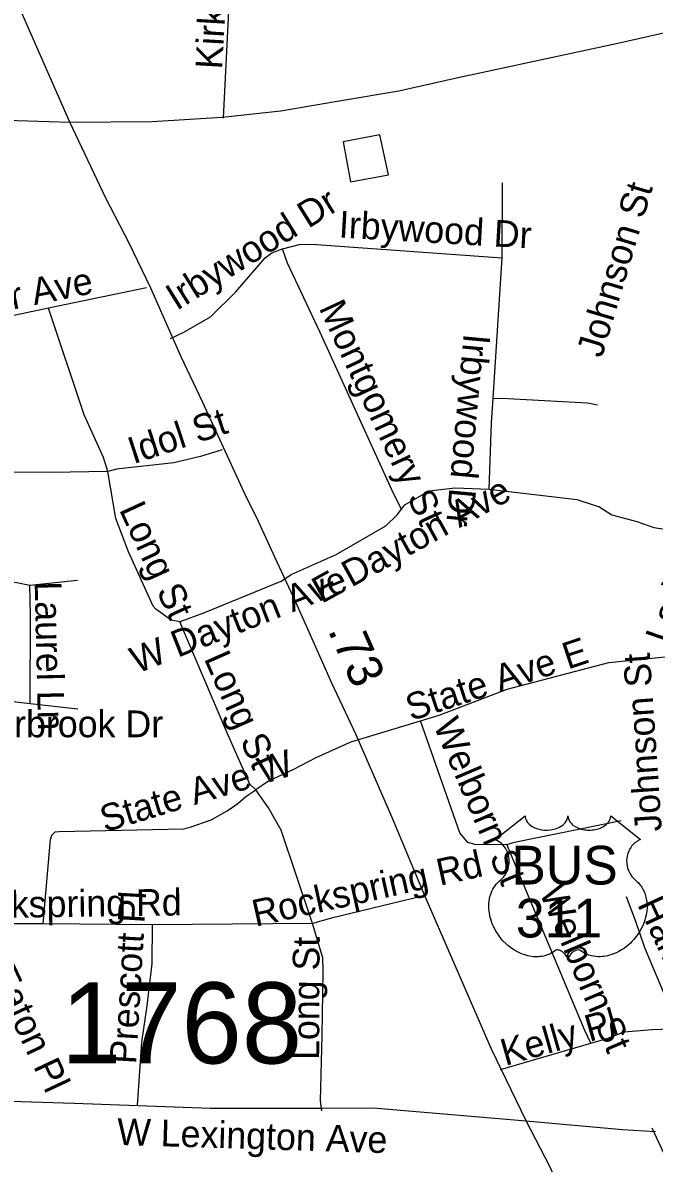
# Model space of a CAD drawing. Extents: x 1662474 to 1856135, y 779280 to 917889.
# Drawn here: x 1697172 to 1699415, y 810462 to 814512 of the extents above; entities that cross this region are included whole.
import ezdxf

# ---------------------------------------------------------------- set-up
doc = ezdxf.new("R2010")
doc.units = 0
for name, color, linetype in [('Cogo Default Point CELL', 7, 'Continuous'), ('Exist Road Non-System Type 51', 7, 'Continuous'), ('Exist Road Non-System Type 51 Label', 7, 'Continuous'), ('Exist Road Primary NC UnDivided 4 Lane Attributed', 7, 'Continuous'), ('Exist Road Primary US Mileage Hundredths English Label', 7, 'Continuous'), ('Exist Road Primary US Shield Number Label', 7, 'Continuous'), ('Exist Road Primary US UnDivided 4 Lane Attributed', 7, 'Continuous'), ('Exist Road Secondary Type 51 Attributed', 7, 'Continuous'), ('Exist Road Secondary Type 51 Label', 7, 'Continuous'), ('Exist Utilities Electrical Transmission Line', 7, 'Continuous'), ('Prop Horizontal Alignment Tick Label', 7, 'Continuous')]:
    doc.layers.add(name, color=color, linetype=linetype)

msp = doc.modelspace()

# ---------------------------------------------------------------- linework, layer by layer
at = {"layer": 'Exist Road Non-System Type 51'}
for p, q in [((1698874.8, 813677.7), (1698876.6, 813944.4)), ((1698842.8, 813179.5), (1698874.8, 813677.7)), ((1697611.9, 813571.6), (1697263.5, 813498.9)), ((1697366.4, 812531.8), (1697196.9, 812514.2)), ((1697368.5, 812074.8), (1697198.1, 812094.2)), ((1698342.2, 811960.4), (1698585.6, 812033.6)), ((1697245.4, 811312.6), (1697021.6, 811312.4)), ((1697632.9, 811308.7), (1697245.4, 811312.6)), ((1698201.4, 811313.4), (1697632.9, 811308.7)), ((1698869.2, 810795), (1699190.2, 810889)), ((1699641.4, 810085.4), (1699407.9, 810586.1))]:
    msp.add_line(p, q, dxfattribs=at)
for points in [[(1697885.4, 814173.4), (1697913.9, 814745.6), (1697917.6, 814923)], [(1698095.5, 813709.7), (1698158.5, 813726.8), (1698216.2, 813724.6), (1698874.8, 813677.7)], [(1697697.4, 813391.2), (1697744.1, 813413.4), (1697839.4, 813468.4), (1697928.6, 813557.4), (1698033.1, 813677.9), (1698056.6, 813695.2), (1698095.5, 813709.7)], [(1698517.1, 812785.2), (1698490, 812838.6), (1698229.1, 813412.6), (1698113.1, 813659.2), (1698095.5, 813709.7)], [(1697263.5, 813498.9), (1696458.9, 813328), (1696421.4, 813316), (1696399.2, 813299.4)], [(1697474.6, 812918.4), (1697458.9, 812968.8), (1697390.1, 813119.9), (1697263.5, 813498.9)], [(1697474.6, 812918.4), (1697273.2, 812915.4), (1696878, 812916.8), (1696736, 812959.2), (1696630.8, 813000), (1696578.8, 813026.8), (1696533.9, 813071.6), (1696463.9, 813177.9), (1696417.6, 813255.4), (1696399.2, 813299.4)], [(1698828.9, 812855.6), (1698837.2, 813091.6), (1698842.8, 813179.5)], [(1698842.8, 813179.5), (1698894.8, 813178.7), (1699178.1, 813162.2), (1699214.1, 813155.9)], [(1697880.4, 812996), (1697803.1, 812972.7), (1697708.9, 812950.1), (1697505.8, 812927), (1697474.6, 812918.4)], [(1697730.8, 812384.8), (1697700, 812391.1), (1697645.4, 812430.4), (1697635.1, 812440.4), (1697547.5, 812633.6), (1697503.1, 812751.7), (1697474.6, 812918.4)], [(1698517.1, 812785.2), (1698529.4, 812800.8), (1698616.5, 812850.4), (1698708.6, 812860.4), (1698828.9, 812855.6)], [(1698828.9, 812855.6), (1699140.1, 812819.7), (1699209.1, 812797.1)], [(1698089.5, 812528.1), (1698125.5, 812552.5), (1698285, 812623.9), (1698461.9, 812725.4), (1698502.1, 812765.4), (1698517.1, 812785.2)], [(1699209.1, 812797.1), (1699218.1, 812794.4), (1699264.9, 812764.9), (1699353.2, 812740.9), (1699413.6, 812719.9), (1699555.1, 812698.9)], [(1697196.9, 812514.2), (1697151.1, 812522.9), (1696875.4, 812552.8)], [(1697198.1, 812094.2), (1697199.8, 812409.9), (1697196.9, 812514.2)], [(1698089.5, 812528.1), (1697814.4, 812415.8), (1697730.8, 812384.8)], [(1698000.2, 811787.7), (1697979.5, 811808.1), (1697900.9, 811984.5), (1697730.8, 812384.8)], [(1699254.6, 812240.9), (1699513.4, 812266.4), (1699583.1, 812269.8)], [(1698585.6, 812033.6), (1698651.6, 812053.5), (1698892.6, 812145.4), (1699254.6, 812240.9)], [(1697198.1, 812094.2), (1696808.1, 812138.9), (1696776.9, 812146.9), (1696719.8, 812169.9)], [(1698891.9, 811594.5), (1698782.4, 811592.7), (1698752.8, 811600.8), (1698724.6, 811635.2), (1698585.6, 812033.6)], [(1698342.2, 811960.4), (1698213.9, 811901.6), (1698132.2, 811859), (1698045.6, 811819.2), (1698000.2, 811787.7)], [(1697245.4, 811312.6), (1697270.9, 811612.1), (1697275.9, 811627.6), (1697287.9, 811639.4), (1697301.1, 811640.7), (1697743.4, 811650.1), (1697767.5, 811655.4), (1697842, 811682.2), (1697898.9, 811713.9), (1697936.8, 811739.4), (1697964.9, 811764.6), (1698000.2, 811787.7)], [(1698201.4, 811313.4), (1698090.4, 811645.4), (1698045.6, 811724.2), (1698000.2, 811787.7)], [(1698891.9, 811594.5), (1698918.6, 811601.9), (1699298.4, 811678.8)], [(1699190.2, 810889), (1699168.8, 810933.1), (1698891.9, 811594.5)], [(1698591.9, 811410.5), (1698268.8, 811332.5), (1698201.4, 811313.4)], [(1699502.9, 810940.7), (1699381.4, 811227), (1699350.1, 811320.8), (1699317.4, 811408.7)], [(1697579.9, 810668), (1697595.6, 810891.4), (1697614.1, 811020.5), (1697631.5, 811171.1), (1697632.9, 811308.7)], [(1698234.6, 810647.8), (1698230.1, 810683.8), (1698236.2, 810915.5), (1698239.4, 811142.5), (1698237.9, 811191.1), (1698201.4, 811313.4)], [(1699190.2, 810889), (1699251.6, 810906.6), (1699308.6, 810928.4)], [(1699308.6, 810928.4), (1699408.1, 810937.5), (1699502.9, 810940.7)]]:
    msp.add_lwpolyline(points, dxfattribs=at)
at = {"layer": 'Exist Road Primary NC UnDivided 4 Lane Attributed'}
for points in [[(1697339.7, 814159.3), (1697632.5, 814161.5), (1697881.1, 814177.9), (1698088.7, 814199.8), (1698296.2, 814235.3), (1698507.8, 814270.8), (1698712.7, 814317.6), (1699285.7, 814440.4), (1699470, 814481.4), (1699711.1, 814533.6)], [(1697115.3, 814166.7), (1697339.7, 814159.3)]]:
    msp.add_lwpolyline(points, dxfattribs=at)
at = {"layer": 'Exist Road Primary US UnDivided 4 Lane Attributed'}
for points in [[(1697339.7, 814159.3), (1697082.8, 814741.7), (1696886.1, 815162.3), (1696768.5, 815424.4), (1696699.2, 815569), (1696538.8, 815877.8), (1696463.4, 816028.6), (1696368.2, 816199), (1696302.6, 816323.6), (1696233.8, 816441.6), (1696161.6, 816566.2), (1696037, 816772.7), (1695958.3, 816900.5), (1695876.3, 817028.4), (1695807.4, 817130), (1695536.4, 817537.4), (1695326.8, 817860.3)], [(1698961, 810612.1), (1698837.6, 810867.7), (1698602, 811408.8), (1698483.1, 811692.8), (1698356.2, 811983.5), (1698269.9, 812167.3), (1698141.9, 812455.2), (1698075.6, 812596.8), (1698009.3, 812740.8), (1697961.3, 812839), (1697810.4, 813165.7), (1697735, 813325.7), (1697627.5, 813570.1), (1697549.8, 813730.1), (1697467.5, 813890), (1697339.7, 814159.3)], [(1700383.8, 807938), (1700228.8, 808172), (1700044.4, 808445.2), (1699963.2, 808556.2), (1699910.3, 808637.1), (1699852.5, 808723), (1699801.2, 808810.5), (1699755.6, 808906.8), (1699687.5, 809053.8), (1699579.9, 809283.2), (1699468.8, 809516.1), (1699328.9, 809820.8), (1699196.2, 810118.2), (1699142.5, 810229.3), (1699045.6, 810448), (1698961, 810612.1)]]:
    msp.add_lwpolyline(points, dxfattribs=at)
at = {"layer": 'Exist Road Secondary Type 51 Attributed'}
for points in [[(1694133, 811288.3), (1694400.1, 811332.6), (1694541.1, 811338.6), (1694622.9, 811336.9), (1694749.5, 811322.4), (1694842.4, 811296.9), (1694886.7, 811280.7), (1694945.9, 811256), (1695226.2, 811100.9), (1695402.2, 810991.8), (1695635.2, 810846.9), (1695714, 810799.2), (1695806.1, 810761.7), (1695884.7, 810741.2), (1695927.5, 810729.4), (1696017, 810717.4), (1696199.3, 810710.6), (1696633.9, 810697.8), (1697354.8, 810675.7), (1697839.6, 810657.8), (1698237.6, 810657.9), (1698416.7, 810658.7), (1698961, 810612.1)], [(1698961, 810612.1), (1699303.1, 810582.3), (1699419.4, 810575)]]:
    msp.add_lwpolyline(points, dxfattribs=at)
at = {"layer": 'Exist Utilities Electrical Transmission Line'}
msp.add_lwpolyline([(1698337, 813947.5), (1698471.1, 813972), (1698440.2, 814114.5), (1698310, 814089.5), (1698337, 813947.5)], dxfattribs=at)
at = {"layer": 'Prop Horizontal Alignment Tick Label'}
msp.add_lwpolyline([(1698956.7, 811695.9), (1698956.9, 811691.5), (1698958, 811686.3), (1698958.8, 811683.6), (1698961.3, 811678.5), (1698965.3, 811672.4), (1698970.9, 811666.4), (1698977.2, 811661.2), (1698981.5, 811658.4), (1698988.8, 811654.6), (1698997, 811651.1), (1699006.1, 811648.5), (1699015.5, 811646.6), (1699025.7, 811645.4), (1699035.8, 811645.3), (1699046.8, 811646.1), (1699058.8, 811648.4), (1699064.4, 811649.8), (1699070.6, 811652), (1699076.4, 811654.4), (1699082.7, 811657.8), (1699087.8, 811661), (1699091.8, 811663.9), (1699097.4, 811669.3), (1699101.9, 811674.9), (1699103.8, 811678), (1699105.4, 811681.1), (1699107.7, 811687.5), (1699108.3, 811690.3), (1699108.7, 811696.2), (1699109.1, 811691.2), (1699109.6, 811688.2), (1699110.4, 811685.1), (1699111.7, 811681.9), (1699113.9, 811677.4), (1699116.5, 811673.6), (1699121.2, 811668.1), (1699124.1, 811665.3), (1699126.8, 811663.1), (1699134.1, 811658.1), (1699142.5, 811653.9), (1699146.7, 811652), (1699150.9, 811650.5), (1699156.3, 811648.9), (1699161.9, 811647.6), (1699167.4, 811646.6), (1699173.1, 811645.8), (1699178.9, 811645.4), (1699183.6, 811645.3), (1699189.3, 811645.3), (1699194.7, 811645.6), (1699200.1, 811646.3), (1699206.2, 811647.3), (1699211, 811648.3), (1699217.4, 811650), (1699223.2, 811652.1), (1699228.2, 811654.3), (1699234.8, 811657.8), (1699240.2, 811661.1), (1699244.1, 811664.2), (1699248.7, 811668.5), (1699253.1, 811673.6), (1699255.7, 811677.3), (1699257.5, 811681.1), (1699259.2, 811685.1), (1699260.2, 811689.4), (1699260.7, 811693.1), (1699260.8, 811696.3), (1699367.1, 811611.6), (1699364.6, 811610.7), (1699358.8, 811607.8), (1699354.3, 811605.1), (1699346.9, 811600), (1699343.8, 811597.2), (1699340.7, 811594.2), (1699337.8, 811591.1), (1699335.2, 811588.1), (1699332.2, 811583.8), (1699329.4, 811579.6), (1699326.7, 811574.9), (1699324.7, 811570.8), (1699321.5, 811562.2), (1699319.9, 811556.8), (1699318.9, 811552.3), (1699317.6, 811542.8), (1699317.3, 811538.2), (1699317.3, 811533.8), (1699317.6, 811529.1), (1699318, 811524.6), (1699318.8, 811519.8), (1699319.6, 811515.7), (1699320.9, 811510.6), (1699322.8, 811504.7), (1699325.1, 811499), (1699330, 811489.8), (1699336.2, 811480.3), (1699340.7, 811475.1), (1699345.1, 811470.6), (1699351.6, 811465), (1699355.2, 811461.9), (1699359.2, 811457.8), (1699365.9, 811450.1), (1699368.6, 811446.4), (1699371.3, 811442.4), (1699373.8, 811438.1), (1699376.3, 811433.6), (1699378.4, 811429.7), (1699382.1, 811420.6), (1699384.8, 811411.7), (1699386.1, 811407.1), (1699388, 811396.6), (1699388.8, 811391.5), (1699389.6, 811381.3), (1699389.7, 811369), (1699388.7, 811357.3), (1699386.5, 811343.7), (1699384.7, 811335.5), (1699381.9, 811326), (1699379.2, 811317.8), (1699374.3, 811305.7), (1699370, 811296.9), (1699364.5, 811286.6), (1699360.6, 811280.4), (1699356.2, 811273.7), (1699350.6, 811266.1), (1699344, 811257.9), (1699336.2, 811249.3), (1699329.9, 811243), (1699321.6, 811235.6), (1699316.6, 811231.4), (1699309.4, 811226), (1699299.6, 811219.5), (1699289.9, 811213.9), (1699281.7, 811209.7), (1699274.4, 811206.5), (1699265, 811203), (1699249.3, 811198.6), (1699243.6, 811197.4), (1699236.8, 811196.4), (1699230.5, 811195.8), (1699224.4, 811195.4), (1699216.1, 811195.4), (1699207.9, 811196.1), (1699200.1, 811197.2), (1699192, 811198.9), (1699183.5, 811201.4), (1699175.8, 811204.4), (1699168, 811208.2), (1699154.9, 811216.5), (1699151.1, 811218.5), (1699148.9, 811219.1), (1699143.9, 811219.4), (1699139.1, 811218.3), (1699134.2, 811216.4), (1699131.2, 811214.8), (1699127.3, 811212.3), (1699124.3, 811209.9), (1699120.7, 811206.4), (1699118.2, 811203.5), (1699116.2, 811201.3), (1699112.5, 811195.4), (1699111.2, 811192.7), (1699109.8, 811189.1), (1699108.6, 811183.8), (1699107, 811190.5), (1699105, 811194.9), (1699102.7, 811198.6), (1699100.4, 811202), (1699096.7, 811206.2), (1699093.4, 811209.4), (1699089.3, 811212.7), (1699085.1, 811215.3), (1699081.7, 811217), (1699078.5, 811218.2), (1699074.7, 811219.2), (1699071.6, 811219.4), (1699069, 811219.4), (1699065.4, 811218.5), (1699060.6, 811215.1), (1699056.1, 811211.9), (1699051.1, 811208.9), (1699045.2, 811205.7), (1699040.9, 811203.7), (1699035.7, 811201.7), (1699029.7, 811199.7), (1699023.2, 811198), (1699016.5, 811196.7), (1699010.6, 811195.7), (1699004.2, 811195.2), (1698998.5, 811195), (1698992.6, 811195), (1698987, 811195.5), (1698980.5, 811196.1), (1698972.5, 811197.2), (1698965.8, 811198.8), (1698958.8, 811200.6), (1698951.6, 811202.9), (1698943.9, 811205.9), (1698934.2, 811210.1), (1698927.5, 811213.5), (1698916.9, 811219.6), (1698904.4, 811228.2), (1698895.1, 811235.8), (1698888.2, 811242), (1698878.1, 811252.3), (1698872.1, 811259), (1698862.8, 811271.1), (1698856.9, 811279.8), (1698853, 811286.2), (1698847.4, 811296.5), (1698844.2, 811303), (1698840.2, 811312.4), (1698837.1, 811321), (1698834.4, 811329.2), (1698833, 811334.4), (1698831, 811343.5), (1698829.8, 811350), (1698828.6, 811358.8), (1698827.9, 811368.2), (1698827.8, 811376.8), (1698828, 811383.9), (1698828.8, 811392.3), (1698830.3, 811401.2), (1698831.9, 811408.8), (1698833.5, 811414.2), (1698835.7, 811420.9), (1698838.7, 811428.2), (1698842.2, 811435.3), (1698845.6, 811441.1), (1698849.8, 811447.4), (1698853.9, 811452.7), (1698859.4, 811458.6), (1698865, 811464), (1698870.2, 811468.2), (1698876.4, 811474.3), (1698879.6, 811477.9), (1698883.4, 811483), (1698886.5, 811487.7), (1698888.9, 811491.9), (1698892.2, 811498.1), (1698894.1, 811502.8), (1698896.6, 811509.9), (1698897.8, 811514.9), (1698899, 811521.4), (1698899.9, 811527.5), (1698900.2, 811535.1), (1698900, 811541.4), (1698899.2, 811548.7), (1698897.8, 811555.8), (1698896.1, 811561.9), (1698893.5, 811569), (1698891.1, 811574.1), (1698887, 811581.1), (1698882.5, 811587.5), (1698877.8, 811592.8), (1698873.1, 811597.5), (1698868.6, 811601), (1698864.3, 811604.1), (1698858.9, 811607.4), (1698853.7, 811610), (1698850.4, 811611.3)], close=True, dxfattribs=at)

# ---------------------------------------------------------------- texts
at = {"layer": 'Cogo Default Point CELL'}
msp.add_text('1768', height=288, dxfattribs=at).set_placement((1697307.9, 810816.4))
at = {"layer": 'Exist Road Non-System Type 51 Label'}
for s, rotation, p in [('Kirkwood St', 86.7185, (1697880.2, 814346)), ('Johnson St', 73.3667, (1699229.1, 813319.4)), ('Irbywood Dr', 31.9865, (1697719.4, 813488.5)), ('Irbywood Dr', 356.7033, (1698293.4, 813750.2)), ('Fisher Ave', 11.4355, (1696832.5, 813432.3)), ('Montgomery St', 295.0075, (1698222.9, 813499.8)), ('Irbywood Dr', 264.7295, (1698738.9, 813410.5)), ('Idol St', 18.19, (1697565.1, 812944.6)), ('E Dayton Ave', 28.8245, (1698234.2, 812448.1)), ('Long St', 294.6682, (1697513.4, 812784.1)), ('Larkin St', 70.9994, (1699471.3, 812302.1)), ('W Dayton Ave', 21.5824, (1697578.2, 812199.9)), ('Laurel Ln', 271.3111, (1697214.6, 812528)), ('State Ave E', 18.2311, (1698551.6, 812031.8)), ('Long St', 293.842, (1697814.6, 812255)), ('Johnson St', 93.9337, (1699442.8, 811642.3)), ('Welborn St', 293.0756, (1698629.4, 812019.2)), ('State Ave W', 16.8967, (1697464.1, 811637)), ('Rockspring Rd', 12.5358, (1697999, 811301.7)), ('Welborn St', 292.9138, (1699005.9, 811425.7)), ('Rockspring Rd', 0.8023, (1696904.5, 811330.6)), ('Prescott Pl', 86.6158, (1697575, 810812.5)), ('Hamilton Pl', 294.8153, (1699354.2, 811381.7)), ('Long St', 89.7761, (1698225.1, 810828.5)), ('Eaton Pl', 295.1688, (1697052.3, 811139.2)), ('Kelly Pl', 15.9542, (1698886.2, 810807.2))]:
    msp.add_text(s, height=95, rotation=rotation, dxfattribs=at).set_placement(p)
msp.add_text('Sherbrook Dr', height=95, dxfattribs=at).set_placement((1696915.6, 811975))
at = {"layer": 'Exist Road Primary US Mileage Hundredths English Label'}
msp.add_text('.73', height=125, rotation=293.9733, dxfattribs=at).set_placement((1698254.8, 812354.9))
at = {"layer": 'Exist Road Primary US Shield Number Label'}
for s, p in [('BUS', (1698907.6, 811451.9)), ('311', (1698923.8, 811263.9))]:
    msp.add_text(s, height=137.5, dxfattribs=at).set_placement(p)
at = {"layer": 'Exist Road Secondary Type 51 Label'}
msp.add_text('W Lexington Ave', height=95, rotation=358.243, dxfattribs=at).set_placement((1697506.1, 810527.2))

doc.saveas('drawing.dxf')
